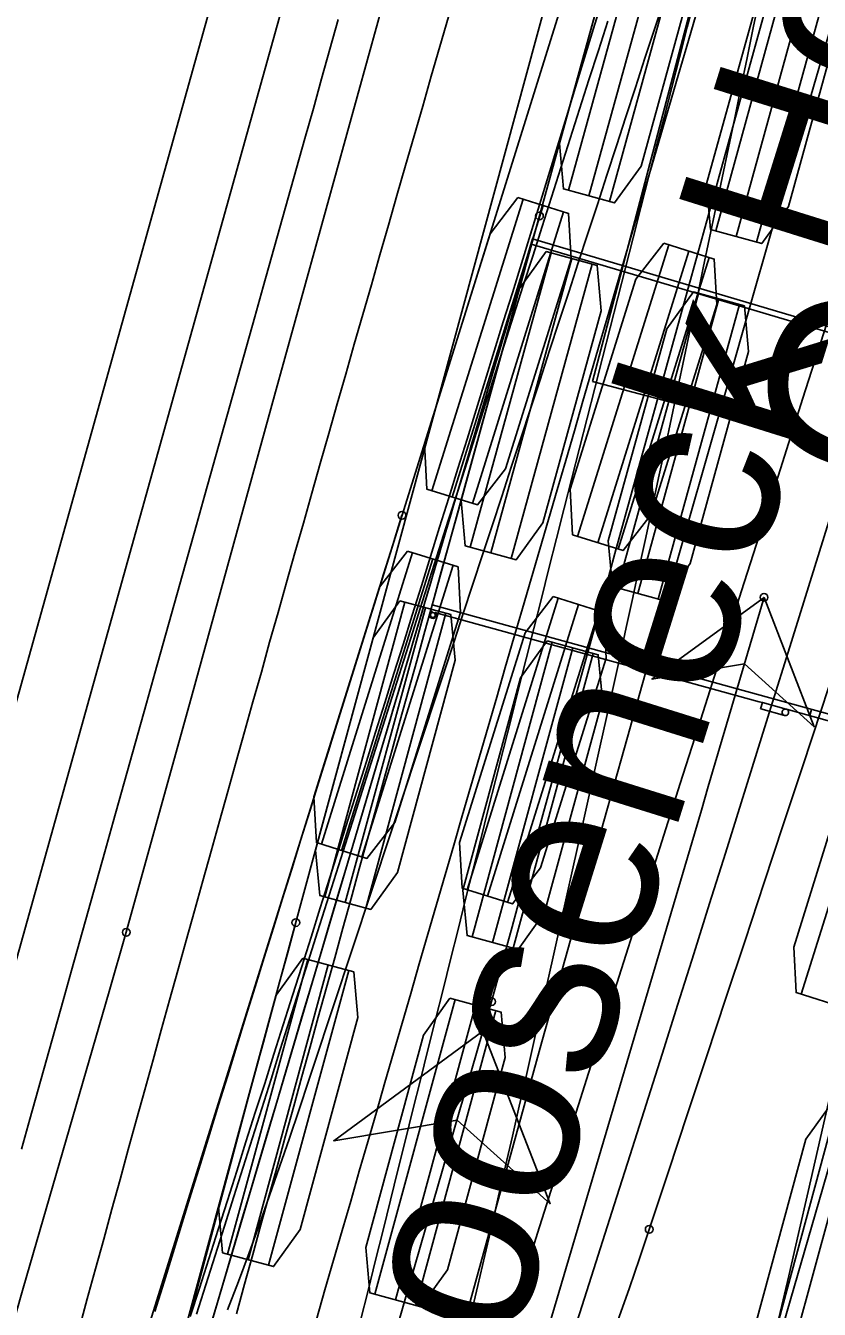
# Model space of a CAD drawing. Extents: x -14 to 1565148, y -25 to 642856.
# Drawn here: x 1564914.1 to 1564922.68, y 636677.44 to 636691.31 of the extents above; entities that cross this region are included whole.
import ezdxf

# ---------------------------------------------------------------- set-up
doc = ezdxf.new("R2010")
doc.units = 0
for name, color, linetype in [('GE_P_Alignment_100_Stations', 7, 'Continuous'), ('GE_X_Alignment', 7, 'Continuous'), ('MT_P_Work_Area', 7, 'Continuous'), ('PM_P_Edge_Line', 7, 'Continuous'), ('PV_P_EOP', 7, 'Continuous'), ('PV_X_EOP', 7, 'Continuous'), ('TR_Turning_Path26', 7, 'Continuous'), ('TR_Turning_Path28', 7, 'Continuous'), ('TR_Turning_Path28 - Copy-1', 7, 'Continuous'), ('TR_Turning_Path29', 7, 'Continuous')]:
    doc.layers.add(name, color=color, linetype=linetype)

msp = doc.modelspace()

# ---------------------------------------------------------------- linework, layer by layer
at = {"layer": 'GE_P_Alignment_100_Stations'}
for points in [[(1564915.192, 636681.511), (1564915.905, 636684.079), (1564916.796, 636687.309), (1564917.688, 636690.538), (1564918.58, 636693.767), (1564919.474, 636696.995), (1564920.369, 636700.223), (1564921.265, 636703.451), (1564922.162, 636706.679), (1564922.431, 636707.647)], [(1564914.059, 636679.17), (1564914.15, 636679.491), (1564914.24, 636679.812), (1564914.33, 636680.134), (1564914.42, 636680.455), (1564914.51, 636680.776), (1564914.6, 636681.097), (1564914.691, 636681.419), (1564914.781, 636681.74), (1564914.871, 636682.061), (1564914.961, 636682.382), (1564915.051, 636682.704), (1564915.141, 636683.025), (1564915.231, 636683.346), (1564915.321, 636683.667), (1564915.412, 636683.988), (1564915.502, 636684.309), (1564915.592, 636684.63), (1564915.682, 636684.951), (1564915.772, 636685.273), (1564915.862, 636685.594), (1564915.952, 636685.915), (1564916.042, 636686.236), (1564916.132, 636686.557), (1564916.222, 636686.878), (1564916.313, 636687.199), (1564916.403, 636687.52), (1564916.493, 636687.841), (1564916.583, 636688.162), (1564916.673, 636688.483), (1564916.763, 636688.804), (1564916.853, 636689.125), (1564916.943, 636689.446), (1564917.033, 636689.767), (1564917.123, 636690.088), (1564917.214, 636690.41), (1564917.304, 636690.731), (1564917.394, 636691.052), (1564917.484, 636691.373)], [(1564907.504, 636653.873), (1564907.847, 636655.155), (1564908.71, 636658.378), (1564909.582, 636661.599), (1564910.463, 636664.817), (1564911.353, 636668.033), (1564912.253, 636671.246), (1564913.161, 636674.456), (1564914.079, 636677.665), (1564915.006, 636680.87), (1564915.192, 636681.511)], [(1564919.047, 636680.442), (1564919.14, 636680.762)], [(1564919.047, 636680.442), (1564917.434, 636679.259), (1564918.767, 636679.482), (1564919.772, 636678.578), (1564919.047, 636680.442)], [(1564915.258, 636651.907), (1564915.604, 636653.196), (1564916.461, 636656.398), (1564917.327, 636659.597), (1564918.203, 636662.793), (1564919.087, 636665.987), (1564919.981, 636669.178), (1564920.883, 636672.367), (1564921.795, 636675.553), (1564922.716, 636678.736), (1564922.901, 636679.373)]]:
    msp.add_lwpolyline(points, dxfattribs=at)
msp.add_lwpolyline([(1564919.047, 636680.442), (1564917.434, 636679.259), (1564918.767, 636679.482), (1564919.772, 636678.578)], close=True, dxfattribs=at)
for centre in [(1564915.192, 636681.511), (1564915.192, 636681.511), (1564919.14, 636680.762), (1564919.14, 636680.762), (1564919.047, 636680.442), (1564919.047, 636680.442)]:
    msp.add_circle(centre, 0.0417, dxfattribs=at)
for centre, radius, start, end in [((1575328.888, 633813.35), 10797.45, 164.4573832, 164.5995407), ((1566041.182, 636353.52), 1168.789, 163.757127, 165.142752)]:
    msp.add_arc(centre, radius, start, end, dxfattribs=at)
at = {"layer": 'GE_X_Alignment'}
msp.add_line((1564926.086, 636727.225), (1564895.969, 636619.491), dxfattribs=at)
msp.add_arc((1565911.499, 636405.11), 1040.25, 160.594709, 164.38184, dxfattribs=at)
at = {"layer": 'MT_P_Work_Area'}
for p, q in [((1564929.412, 636722.27), (1564920.23, 636687.461)), ((1564920.23, 636687.461), (1564927.965, 636685.421))]:
    msp.add_line(p, q, dxfattribs=at)
for points in [[(1564917.725, 636677.318), (1564917.806, 636677.643), (1564917.886, 636677.968), (1564917.967, 636678.293), (1564918.048, 636678.618), (1564918.129, 636678.943), (1564918.21, 636679.268), (1564918.291, 636679.593), (1564918.372, 636679.918), (1564918.453, 636680.243), (1564918.535, 636680.568), (1564918.616, 636680.893), (1564918.697, 636681.218), (1564918.779, 636681.543), (1564918.86, 636681.868), (1564918.942, 636682.193), (1564919.023, 636682.518), (1564919.105, 636682.843), (1564919.187, 636683.167), (1564919.269, 636683.492), (1564919.351, 636683.817), (1564919.432, 636684.142), (1564919.515, 636684.467), (1564919.597, 636684.792), (1564919.679, 636685.117), (1564919.761, 636685.442), (1564919.843, 636685.767), (1564919.926, 636686.092), (1564920.008, 636686.417), (1564920.091, 636686.741), (1564920.173, 636687.066), (1564920.256, 636687.391), (1564920.339, 636687.716), (1564920.422, 636688.041), (1564920.505, 636688.366), (1564920.588, 636688.691), (1564920.671, 636689.015), (1564920.754, 636689.34), (1564920.838, 636689.665), (1564920.921, 636689.99), (1564921.005, 636690.314), (1564921.088, 636690.639), (1564921.172, 636690.964), (1564921.256, 636691.289), (1564921.34, 636691.613)], [(1564918.917, 636677.373), (1564918.992, 636677.696), (1564919.067, 636678.019), (1564919.142, 636678.341), (1564919.217, 636678.664), (1564919.291, 636678.987), (1564919.365, 636679.309), (1564919.439, 636679.632), (1564919.513, 636679.955), (1564919.587, 636680.278), (1564919.66, 636680.601), (1564919.733, 636680.924), (1564919.806, 636681.247), (1564919.879, 636681.57), (1564919.951, 636681.893), (1564920.024, 636682.217), (1564920.096, 636682.54), (1564920.168, 636682.863), (1564920.24, 636683.186), (1564920.311, 636683.51), (1564920.383, 636683.833), (1564920.454, 636684.157), (1564920.525, 636684.48), (1564920.596, 636684.804), (1564920.666, 636685.127), (1564920.736, 636685.451), (1564920.807, 636685.775), (1564920.877, 636686.098), (1564920.946, 636686.422), (1564921.016, 636686.746), (1564921.085, 636687.07), (1564921.154, 636687.394), (1564921.223, 636687.718), (1564921.292, 636688.042), (1564921.361, 636688.366), (1564921.429, 636688.69), (1564921.497, 636689.014), (1564921.565, 636689.338), (1564921.633, 636689.662), (1564921.7, 636689.986), (1564921.768, 636690.311), (1564921.835, 636690.635), (1564921.902, 636690.959), (1564921.968, 636691.284), (1564922.035, 636691.608)]]:
    msp.add_lwpolyline(points, dxfattribs=at)
msp.add_arc((1564401.207, 636798.224), 534.878, 342.32064, 348.74558, dxfattribs=at)
at = {"layer": 'PM_P_Edge_Line'}
for p, q in [((1564919.583, 636689.002), (1564914.182, 636670.785)), ((1564926.294, 636687.012), (1564919.583, 636689.002)), ((1564919.583, 636689.002), (1564919.583, 636689.002))]:
    msp.add_line(p, q, dxfattribs=at)
for points in [[(1564916.06, 636677.119), (1564916.155, 636677.439), (1564916.25, 636677.758), (1564916.344, 636678.078), (1564916.439, 636678.398), (1564916.534, 636678.717), (1564916.629, 636679.037), (1564916.723, 636679.356), (1564916.818, 636679.676), (1564916.913, 636679.996), (1564917.008, 636680.315), (1564917.102, 636680.634), (1564917.197, 636680.953), (1564917.291, 636681.271), (1564917.386, 636681.591), (1564917.48, 636681.909), (1564917.575, 636682.228), (1564917.669, 636682.545), (1564917.763, 636682.864), (1564917.857, 636683.18), (1564917.951, 636683.496), (1564918.043, 636683.806), (1564918.074, 636683.912), (1564918.106, 636684.018), (1564918.137, 636684.124), (1564918.169, 636684.23), (1564918.2, 636684.336), (1564918.231, 636684.442), (1564918.263, 636684.548), (1564918.294, 636684.654), (1564918.326, 636684.76), (1564918.357, 636684.866), (1564918.389, 636684.972), (1564918.42, 636685.078), (1564918.451, 636685.184), (1564918.483, 636685.29), (1564918.514, 636685.396), (1564918.546, 636685.502), (1564918.577, 636685.608), (1564918.608, 636685.714), (1564918.64, 636685.819), (1564918.671, 636685.925), (1564918.702, 636686.031), (1564918.734, 636686.136), (1564918.765, 636686.242), (1564918.796, 636686.348), (1564918.828, 636686.453), (1564918.859, 636686.558), (1564918.89, 636686.664), (1564918.921, 636686.769), (1564918.953, 636686.874), (1564918.984, 636686.98), (1564919.015, 636687.085), (1564919.046, 636687.189), (1564919.077, 636687.294), (1564919.108, 636687.399), (1564919.139, 636687.504), (1564919.17, 636687.608), (1564919.201, 636687.712), (1564919.232, 636687.817), (1564919.263, 636687.921), (1564919.293, 636688.024), (1564919.324, 636688.128), (1564919.355, 636688.231), (1564919.385, 636688.333), (1564919.415, 636688.436), (1564919.446, 636688.538), (1564919.476, 636688.641), (1564919.507, 636688.743), (1564919.537, 636688.846), (1564919.567, 636688.946), (1564926.278, 636686.957)], [(1564922.086, 636685.13), (1564920.874, 636684.247), (1564921.874, 636684.411), (1564922.626, 636683.731), (1564922.086, 636685.13)]]:
    msp.add_lwpolyline(points, dxfattribs=at)
msp.add_lwpolyline([(1564922.086, 636685.13), (1564920.874, 636684.247), (1564921.874, 636684.411), (1564922.626, 636683.731)], close=True, dxfattribs=at)
msp.add_circle((1564922.086, 636685.13), 0.0417, dxfattribs=at)
msp.add_arc((1558705.346, 638516.711), 6480.937, 343.2822424, 343.5839356, dxfattribs=at)
at = {"layer": 'PV_P_EOP'}
for p, q in [((1564895.969, 636619.491), (1564926.086, 636727.225)), ((1564896.692, 636619.289), (1564926.808, 636727.023))]:
    msp.add_line(p, q, dxfattribs=at)
for centre, radius, start in [((1565836.802, 636420.196), 982.5, 154.779538), ((1565836.802, 636420.196), 982, 154.779538), ((1565911.499, 636405.11), 1041, 160.594709), ((1565911.499, 636405.11), 1040.25, 160.594709)]:
    msp.add_arc(centre, radius, start, 164.38184, dxfattribs=at)
at = {"layer": 'PV_X_EOP'}
msp.add_arc((1565836.802, 636420.196), 980, 154.284444, 164.38184, dxfattribs=at)
at = {"layer": 'TR_Turning_Path26'}
for p, q in [((1564925.935, 636710.83), (1564915.187, 636676.472)), ((1564919.481, 636689.431), (1564918.495, 636686.281)), ((1564919.699, 636689.362), (1564918.714, 636686.213)), ((1564919.918, 636689.294), (1564918.933, 636686.145)), ((1564921.055, 636688.938), (1564920.07, 636685.789)), ((1564921.274, 636688.87), (1564920.289, 636685.72)), ((1564921.493, 636688.801), (1564920.508, 636685.652)), ((1564918.286, 636685.613), (1564917.301, 636682.464)), ((1564918.505, 636685.545), (1564917.52, 636682.395)), ((1564918.724, 636685.476), (1564917.739, 636682.327)), ((1564919.861, 636685.121), (1564918.876, 636681.971)), ((1564920.08, 636685.052), (1564919.095, 636681.903)), ((1564920.299, 636684.984), (1564919.313, 636681.834)), ((1564923.472, 636683.991), (1564922.487, 636680.842))]:
    msp.add_line(p, q, dxfattribs=at)
for points in [[(1564915.953, 636677.385), (1564916.053, 636677.702), (1564916.154, 636678.02), (1564916.254, 636678.338), (1564916.355, 636678.656), (1564916.455, 636678.973), (1564916.556, 636679.291), (1564916.656, 636679.609), (1564916.757, 636679.926), (1564916.857, 636680.244), (1564916.958, 636680.562), (1564917.059, 636680.879), (1564917.159, 636681.197), (1564917.26, 636681.515), (1564917.361, 636681.832), (1564917.462, 636682.15), (1564917.562, 636682.467), (1564917.663, 636682.785), (1564917.764, 636683.103), (1564917.865, 636683.42), (1564917.966, 636683.738), (1564918.067, 636684.055), (1564918.168, 636684.373), (1564918.269, 636684.69), (1564918.37, 636685.008), (1564918.471, 636685.325), (1564918.572, 636685.643), (1564918.673, 636685.96), (1564918.774, 636686.278), (1564918.875, 636686.595), (1564918.977, 636686.913), (1564919.078, 636687.23), (1564919.179, 636687.548), (1564919.28, 636687.865), (1564919.382, 636688.182), (1564919.483, 636688.5), (1564919.585, 636688.817), (1564919.686, 636689.135), (1564919.787, 636689.452), (1564919.889, 636689.769), (1564919.99, 636690.087), (1564920.092, 636690.404), (1564920.193, 636690.722), (1564920.295, 636691.039), (1564920.397, 636691.356)], [(1564915.502, 636677.415), (1564915.6, 636677.734), (1564915.698, 636678.052), (1564915.796, 636678.371), (1564915.895, 636678.69), (1564915.993, 636679.009), (1564916.092, 636679.327), (1564916.19, 636679.646), (1564916.289, 636679.965), (1564916.388, 636680.283), (1564916.486, 636680.602), (1564916.585, 636680.921), (1564916.684, 636681.239), (1564916.783, 636681.558), (1564916.882, 636681.876), (1564916.981, 636682.195), (1564917.08, 636682.513), (1564917.179, 636682.832), (1564917.278, 636683.15), (1564917.377, 636683.469), (1564917.476, 636683.787), (1564917.575, 636684.106), (1564917.675, 636684.424), (1564917.774, 636684.742), (1564917.874, 636685.061), (1564917.973, 636685.379), (1564918.073, 636685.697), (1564918.172, 636686.016)]]:
    msp.add_lwpolyline(points, dxfattribs=at)
for points in [[(1564919.426, 636689.448), (1564919.972, 636689.277), (1564919.999, 636688.785), (1564919.29, 636686.517), (1564918.987, 636686.128), (1564918.441, 636686.298), (1564918.415, 636686.791), (1564919.124, 636689.058)], [(1564921.001, 636688.955), (1564921.547, 636688.784), (1564921.574, 636688.292), (1564920.864, 636686.024), (1564920.562, 636685.635), (1564920.016, 636685.806), (1564919.989, 636686.298), (1564920.699, 636688.566)], [(1564918.232, 636685.63), (1564918.778, 636685.459), (1564918.805, 636684.967), (1564918.095, 636682.699), (1564917.793, 636682.31), (1564917.247, 636682.481), (1564917.22, 636682.973), (1564917.93, 636685.241)], [(1564919.807, 636685.138), (1564920.353, 636684.967), (1564920.379, 636684.474), (1564919.67, 636682.207), (1564919.368, 636681.817), (1564918.822, 636681.988), (1564918.795, 636682.481), (1564919.505, 636684.748)], [(1564923.418, 636684.008), (1564923.964, 636683.837), (1564923.99, 636683.345), (1564923.281, 636681.077), (1564922.978, 636680.688), (1564922.432, 636680.859), (1564922.406, 636681.351), (1564923.115, 636683.619)]]:
    msp.add_lwpolyline(points, close=True, dxfattribs=at)
msp.add_circle((1564918.172, 636686.016), 0.0417, dxfattribs=at)
msp.add_arc((1568405.55, 635575.204), 3656.27, 161.699159, 163.159899, dxfattribs=at)
at = {"layer": 'TR_Turning_Path28'}
for p, q in [((1564928.444, 636723.591), (1564915.862, 636677.342)), ((1564918.204, 636685.078), (1564917.338, 636681.894)), ((1564918.425, 636685.018), (1564917.559, 636681.834)), ((1564918.646, 636684.958), (1564917.78, 636681.773)), ((1564919.796, 636684.645), (1564918.93, 636681.461)), ((1564920.017, 636684.585), (1564919.151, 636681.4)), ((1564920.238, 636684.525), (1564919.372, 636681.34)), ((1564917.154, 636681.218), (1564916.288, 636678.034)), ((1564917.375, 636681.158), (1564916.509, 636677.974)), ((1564917.596, 636681.098), (1564916.73, 636677.914)), ((1564918.746, 636680.785), (1564917.88, 636677.601)), ((1564918.967, 636680.725), (1564918.101, 636677.541)), ((1564919.188, 636680.665), (1564918.322, 636677.481)), ((1564922.879, 636679.661), (1564922.013, 636676.476)), ((1564923.1, 636679.601), (1564922.234, 636676.416))]:
    msp.add_line(p, q, dxfattribs=at)
for points in [[(1564914.683, 636677.228), (1564914.771, 636677.551), (1564914.86, 636677.874), (1564914.948, 636678.196), (1564915.037, 636678.519), (1564915.125, 636678.842), (1564915.214, 636679.164), (1564915.303, 636679.487), (1564915.392, 636679.81), (1564915.482, 636680.132), (1564915.571, 636680.455), (1564915.66, 636680.777), (1564915.75, 636681.1), (1564915.84, 636681.422), (1564915.929, 636681.744), (1564916.019, 636682.067), (1564916.109, 636682.389), (1564916.199, 636682.711), (1564916.29, 636683.034), (1564916.38, 636683.356), (1564916.47, 636683.678), (1564916.561, 636684), (1564916.652, 636684.322), (1564916.742, 636684.645), (1564916.833, 636684.967), (1564916.924, 636685.289), (1564917.015, 636685.611), (1564917.107, 636685.933), (1564917.198, 636686.255), (1564917.289, 636686.577), (1564917.381, 636686.899), (1564917.473, 636687.22), (1564917.564, 636687.542), (1564917.656, 636687.864), (1564917.748, 636688.186), (1564917.841, 636688.507), (1564917.933, 636688.829), (1564918.025, 636689.151), (1564918.118, 636689.473), (1564918.21, 636689.794), (1564918.303, 636690.116), (1564918.396, 636690.437), (1564918.489, 636690.759), (1564918.582, 636691.08), (1564918.675, 636691.402)], [(1564915.893, 636677.417), (1564915.979, 636677.741), (1564916.066, 636678.064), (1564916.152, 636678.387), (1564916.239, 636678.71), (1564916.326, 636679.033), (1564916.413, 636679.356), (1564916.5, 636679.679), (1564916.587, 636680.002), (1564916.674, 636680.325), (1564916.762, 636680.648), (1564916.849, 636680.971), (1564916.937, 636681.293), (1564917.025, 636681.616)]]:
    msp.add_lwpolyline(points, dxfattribs=at)
for points in [[(1564918.149, 636685.093), (1564918.701, 636684.943), (1564918.746, 636684.452), (1564918.122, 636682.159), (1564917.835, 636681.758), (1564917.283, 636681.909), (1564917.238, 636682.4), (1564917.861, 636684.692)], [(1564919.741, 636684.66), (1564920.293, 636684.51), (1564920.338, 636684.019), (1564919.714, 636681.726), (1564919.427, 636681.325), (1564918.875, 636681.475), (1564918.83, 636681.967), (1564919.454, 636684.259)], [(1564917.099, 636681.233), (1564917.651, 636681.083), (1564917.696, 636680.592), (1564917.072, 636678.299), (1564916.785, 636677.899), (1564916.233, 636678.049), (1564916.188, 636678.54), (1564916.811, 636680.833)], [(1564918.691, 636680.8), (1564919.243, 636680.65), (1564919.288, 636680.159), (1564918.664, 636677.866), (1564918.377, 636677.466), (1564917.825, 636677.616), (1564917.78, 636678.107), (1564918.404, 636680.399)], [(1564922.824, 636679.676), (1564923.376, 636679.525), (1564923.421, 636679.034), (1564922.797, 636676.742), (1564922.51, 636676.341), (1564921.958, 636676.491), (1564921.913, 636676.982), (1564922.537, 636679.275)]]:
    msp.add_lwpolyline(points, close=True, dxfattribs=at)
msp.add_circle((1564917.025, 636681.616), 0.0417, dxfattribs=at)
msp.add_arc((1565842.213, 636423.646), 957.571, 160.797084, 167.118411, dxfattribs=at)
at = {"layer": 'TR_Turning_Path28 - Copy-1'}
for p, q in [((1564931.213, 636731.188), (1564918.482, 636684.981)), ((1564920.849, 636692.709), (1564919.972, 636689.528)), ((1564921.07, 636692.648), (1564920.193, 636689.467)), ((1564921.291, 636692.587), (1564920.414, 636689.406)), ((1564922.439, 636692.271), (1564921.563, 636689.089)), ((1564922.66, 636692.21), (1564921.784, 636689.028)), ((1564922.881, 636692.149), (1564922.005, 636688.968)), ((1564919.786, 636688.853), (1564918.91, 636685.671)), ((1564920.007, 636688.792), (1564919.131, 636685.61)), ((1564920.228, 636688.731), (1564919.351, 636685.55)), ((1564921.377, 636688.414), (1564920.5, 636685.233)), ((1564921.598, 636688.354), (1564920.721, 636685.172)), ((1564921.819, 636688.293), (1564920.942, 636685.111)), ((1564918.482, 636684.981), (1564918.503, 636684.975)), ((1564926.695, 636682.791), (1564918.5, 636685.049)), ((1564918.526, 636684.968), (1564918.527, 636684.968)), ((1564918.527, 636684.968), (1564922.032, 636684.002)), ((1564922.032, 636684.002), (1564922.067, 636683.993)), ((1564922.067, 636683.993), (1564922.048, 636683.925)), ((1564922.323, 636683.922), (1564922.067, 636683.993)), ((1564922.048, 636683.925), (1564922.049, 636683.925)), ((1564922.049, 636683.925), (1564922.306, 636683.854)), ((1564922.329, 636683.921), (1564922.833, 636683.782)), ((1564922.579, 636683.852), (1564922.598, 636683.92))]:
    msp.add_line(p, q, dxfattribs=at)
for points in [[(1564920.794, 636692.724), (1564921.345, 636692.572), (1564921.389, 636692.081), (1564920.758, 636689.79), (1564920.469, 636689.391), (1564919.917, 636689.543), (1564919.874, 636690.034), (1564920.505, 636692.325)], [(1564922.385, 636692.286), (1564922.936, 636692.134), (1564922.98, 636691.643), (1564922.348, 636689.352), (1564922.06, 636688.952), (1564921.508, 636689.104), (1564921.465, 636689.596), (1564922.096, 636691.886)], [(1564919.731, 636688.868), (1564920.283, 636688.716), (1564920.326, 636688.225), (1564919.695, 636685.934), (1564919.406, 636685.534), (1564918.855, 636685.686), (1564918.811, 636686.178), (1564919.443, 636688.468)], [(1564921.322, 636688.43), (1564921.874, 636688.278), (1564921.917, 636687.786), (1564921.286, 636685.496), (1564920.997, 636685.096), (1564920.446, 636685.248), (1564920.402, 636685.739), (1564921.033, 636688.03)]]:
    msp.add_lwpolyline(points, close=True, dxfattribs=at)
for points in [[(1564915.881, 636677.359), (1564915.982, 636677.668), (1564916.083, 636677.984), (1564916.184, 636678.3), (1564916.285, 636678.615), (1564916.386, 636678.931), (1564916.486, 636679.247), (1564916.587, 636679.563), (1564916.688, 636679.879), (1564916.788, 636680.195), (1564916.888, 636680.511), (1564916.989, 636680.827), (1564917.089, 636681.143), (1564917.189, 636681.459), (1564917.289, 636681.775), (1564917.389, 636682.092), (1564917.488, 636682.408), (1564917.588, 636682.724), (1564917.688, 636683.04), (1564917.787, 636683.357), (1564917.886, 636683.673), (1564917.986, 636683.989), (1564918.085, 636684.306), (1564918.184, 636684.622), (1564918.283, 636684.939), (1564918.382, 636685.255), (1564918.481, 636685.572), (1564918.579, 636685.888), (1564918.678, 636686.205), (1564918.776, 636686.521), (1564918.875, 636686.838), (1564918.973, 636687.155), (1564919.071, 636687.471), (1564919.169, 636687.788), (1564919.267, 636688.105), (1564919.365, 636688.421), (1564919.463, 636688.738), (1564919.561, 636689.055), (1564919.659, 636689.372), (1564919.756, 636689.689), (1564919.854, 636690.006), (1564919.951, 636690.323), (1564920.048, 636690.64), (1564920.145, 636690.957), (1564920.242, 636691.274), (1564920.339, 636691.591)], [(1564916.382, 636677.388), (1564916.47, 636677.708), (1564916.559, 636678.029), (1564916.648, 636678.35), (1564916.736, 636678.671), (1564916.825, 636678.992), (1564916.914, 636679.312), (1564917.002, 636679.633), (1564917.091, 636679.954), (1564917.18, 636680.274), (1564917.268, 636680.595), (1564917.357, 636680.916), (1564917.445, 636681.236), (1564917.534, 636681.557), (1564917.623, 636681.878), (1564917.711, 636682.198), (1564917.8, 636682.519), (1564917.889, 636682.84), (1564917.977, 636683.16), (1564918.066, 636683.481), (1564918.154, 636683.802), (1564918.243, 636684.122), (1564918.332, 636684.443), (1564918.42, 636684.763), (1564918.509, 636685.084), (1564918.597, 636685.405), (1564918.686, 636685.725), (1564918.774, 636686.046), (1564918.863, 636686.366), (1564918.951, 636686.687), (1564919.04, 636687.007), (1564919.128, 636687.328), (1564919.216, 636687.648), (1564919.305, 636687.969), (1564919.393, 636688.289), (1564919.482, 636688.61), (1564919.57, 636688.931), (1564919.658, 636689.251)]]:
    msp.add_lwpolyline(points, dxfattribs=at)
for centre, radius in [((1564919.658, 636689.251), 0.0417), ((1564918.506, 636684.939), 0.0266)]:
    msp.add_circle(centre, radius, dxfattribs=at)
for centre, radius, start, end in [((1563874.111, 637011.375), 1098.008, 342.237065, 346.039973), ((1564918.506, 636684.939), 0.0363, 93.6723, 54.8349), ((1564922.315, 636683.888), 0.0352, 74.383, 257.0224), ((1564922.316, 636683.888), 0.0352, 254.6111, 75.1975)]:
    msp.add_arc(centre, radius, start, end, dxfattribs=at)
at = {"layer": 'TR_Turning_Path29'}
for points in [[(1564916.288, 636677.432), (1564916.404, 636677.74), (1564916.519, 636678.049), (1564916.631, 636678.358), (1564916.741, 636678.667), (1564916.849, 636678.977), (1564916.955, 636679.286), (1564917.06, 636679.597), (1564917.164, 636679.912), (1564917.269, 636680.228), (1564917.374, 636680.543), (1564917.479, 636680.858), (1564917.583, 636681.173), (1564917.688, 636681.488), (1564917.792, 636681.804), (1564917.897, 636682.119), (1564918.001, 636682.434), (1564918.106, 636682.749), (1564918.21, 636683.065), (1564918.314, 636683.38), (1564918.418, 636683.695), (1564918.523, 636684.011), (1564918.627, 636684.326), (1564918.731, 636684.642), (1564918.835, 636684.957), (1564918.938, 636685.273), (1564919.042, 636685.588), (1564919.146, 636685.904), (1564919.25, 636686.219), (1564919.353, 636686.535), (1564919.457, 636686.85), (1564919.56, 636687.166), (1564919.664, 636687.481), (1564919.767, 636687.797), (1564919.871, 636688.113), (1564919.974, 636688.428), (1564920.077, 636688.744), (1564920.18, 636689.06), (1564920.284, 636689.375), (1564920.387, 636689.691), (1564920.49, 636690.007), (1564920.593, 636690.323), (1564920.695, 636690.638), (1564920.798, 636690.954), (1564920.901, 636691.27), (1564921.004, 636691.586)], [(1564917.248, 636677.327), (1564917.34, 636677.647), (1564917.433, 636677.968), (1564917.525, 636678.288), (1564917.618, 636678.608), (1564917.71, 636678.929), (1564917.803, 636679.249), (1564917.895, 636679.569), (1564917.988, 636679.889), (1564918.081, 636680.21), (1564918.173, 636680.53), (1564918.266, 636680.85), (1564918.359, 636681.17), (1564918.452, 636681.49), (1564918.545, 636681.81), (1564918.638, 636682.131), (1564918.731, 636682.451), (1564918.824, 636682.771), (1564918.917, 636683.091), (1564919.01, 636683.411), (1564919.103, 636683.731), (1564919.196, 636684.051), (1564919.289, 636684.371), (1564919.382, 636684.691), (1564919.475, 636685.011), (1564919.568, 636685.331), (1564919.662, 636685.65), (1564919.755, 636685.97), (1564919.848, 636686.29), (1564919.942, 636686.61), (1564920.035, 636686.93), (1564920.128, 636687.25), (1564920.222, 636687.569), (1564920.315, 636687.889), (1564920.409, 636688.209), (1564920.502, 636688.529), (1564920.595, 636688.849), (1564920.689, 636689.168), (1564920.782, 636689.488), (1564920.876, 636689.808), (1564920.97, 636690.127), (1564921.063, 636690.447), (1564921.157, 636690.767), (1564921.25, 636691.086), (1564921.344, 636691.406)], [(1564919.574, 636674.863), (1564919.698, 636675.172), (1564919.821, 636675.482), (1564919.942, 636675.792), (1564920.061, 636676.104), (1564920.178, 636676.416), (1564920.294, 636676.728), (1564920.408, 636677.042), (1564920.52, 636677.356), (1564920.63, 636677.67), (1564920.738, 636677.986), (1564920.844, 636678.302)]]:
    msp.add_lwpolyline(points, dxfattribs=at)
msp.add_circle((1564920.844, 636678.302), 0.0417, dxfattribs=at)
msp.add_circle((1564920.844, 636678.302), 0.0417, dxfattribs=at)
msp.add_arc((1563222.214, 637243.84), 1790.301, 341.585451, 344.280636, dxfattribs=at)

# ---------------------------------------------------------------- texts
at = {"layer": 'MT_P_Work_Area'}
msp.add_text('Gooseneck Horse Trailer', height=2, rotation=75.2222, dxfattribs=at).set_placement((1564923.858, 636686.159))
at = {"layer": 'TR_Turning_Path26'}
msp.add_text('Gooseneck Horse Trailer', height=2, rotation=72.6282, dxfattribs=at).set_placement((1564918.752, 636675.007))

doc.saveas('drawing.dxf')
